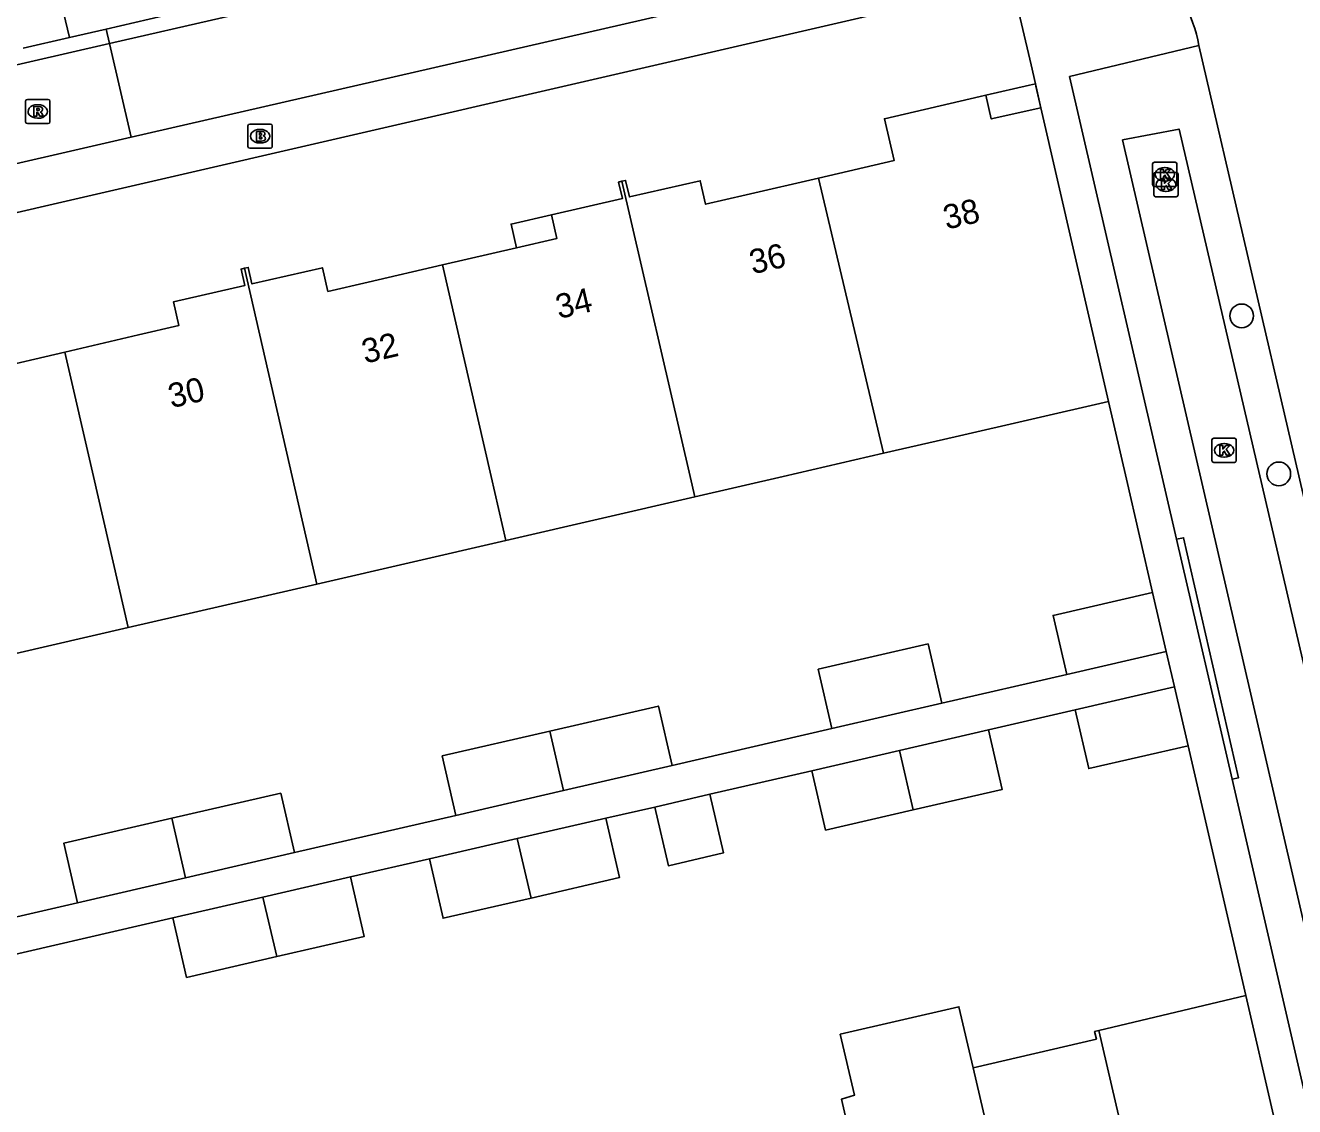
# Model space of a CAD drawing. Extents: x 156414 to 157775, y 382335 to 383765.
# Drawn here: x 156731 to 156783.4, y 383474 to 383518.6 of the extents above; entities that cross this region are included whole.
import ezdxf

# ---------------------------------------------------------------- set-up
doc = ezdxf.new("R2010")
doc.units = 0
for name, color, linetype in [('IMGEO_Boom', 7, 'Continuous'), ('IMGEO_Brandkraan', 7, 'Continuous'), ('IMGEO_Greppel_droge_sloot', 7, 'Continuous'), ('IMGEO_Haag', 7, 'Continuous'), ('IMGEO_Kolk', 7, 'Continuous'), ('IMGEO_Muur', 7, 'Continuous'), ('IMGEO_Pand', 7, 'Continuous'), ('IMGEO_Pand_nummerreeks', 7, 'Continuous'), ('IMGEO_Pand_overbouw', 7, 'Continuous'), ('IMGEO_Rijbaan_lokaal_gesloten', 7, 'Continuous'), ('IMGEO_Rijbaan_lokaal_open', 7, 'Continuous'), ('IMGEO_Rioolput', 7, 'Continuous'), ('IMGEO_Voetpad_open', 7, 'Continuous')]:
    doc.layers.add(name, color=color, linetype=linetype)

msp = doc.modelspace()

# ---------------------------------------------------------------- linework, layer by layer
at = {"layer": 'IMGEO_Boom'}
for centre in [(156781.179, 383506.623), (156782.708, 383500.102)]:
    msp.add_circle(centre, 0.489, dxfattribs=at)
at = {"layer": 'IMGEO_Brandkraan'}
for p, q in [((156740.179, 383513.612), (156740.179, 383514.464)), ((156740.254, 383514.538), (156741.106, 383514.538)), ((156740.667, 383514.318), (156740.692, 383514.318)), ((156741.18, 383514.464), (156741.18, 383513.612)), ((156741.106, 383513.538), (156740.254, 383513.538)), ((156740.69, 383513.758), (156740.665, 383513.758))]:
    msp.add_line(p, q, dxfattribs=at)
for points in [[(156740.179, 383513.612), (156740.179, 383514.464)], [(156740.254, 383514.538), (156741.106, 383514.538)], [(156741.18, 383514.464), (156741.18, 383513.612)], [(156740.527, 383514.238), (156740.527, 383513.838), (156740.74, 383513.838)], [(156740.758, 383514.238), (156740.527, 383514.238)], [(156740.706, 383514.157), (156740.652, 383514.157), (156740.652, 383514.081)], [(156740.652, 383514.081), (156740.705, 383514.081)], [(156740.714, 383514.005), (156740.652, 383514.005), (156740.652, 383513.924)], [(156740.652, 383513.924), (156740.714, 383513.924)], [(156741.106, 383513.538), (156740.254, 383513.538)]]:
    msp.add_lwpolyline(points, dxfattribs=at)
for centre, radius, start, end in [((156740.256, 383514.462), 0.0765, 91.552, 178.448), ((156740.256, 383514.462), 0.0765, 91.552, 178.448), ((156741.104, 383514.462), 0.0765, 1.552, 88.448), ((156741.104, 383514.462), 0.0765, 1.552, 88.448), ((156740.707, 383514.119), 0.0379, 267.8285, 90.9355), ((156740.715, 383513.964), 0.0404, 269.8759, 90.5077), ((156740.746, 383514.089), 0.251, 268.6676, 293.5347), ((156740.762, 383514.093), 0.145, 59.4692, 91.5367), ((156740.787, 383514.14), 0.0922, 285.5137, 58.1501), ((156740.792, 383513.948), 0.105, 301.3115, 78.989), ((156740.256, 383513.614), 0.0765, 181.552, 268.448), ((156740.256, 383513.614), 0.0765, 181.552, 268.448), ((156741.104, 383513.614), 0.0765, 271.552, 358.448), ((156741.104, 383513.614), 0.0765, 271.552, 358.448)]:
    msp.add_arc(centre, radius, start, end, dxfattribs=at)
for centre, major_axis, ratio, start_param, end_param in [((156740.666, 383514.038), (-0.387, 0.002), 0.722429, 4.712389, 7.853982), ((156740.691, 383514.038), (-0.39, 0.002), 0.717154, 1.570796, 4.712389)]:
    msp.add_ellipse(centre, major_axis=major_axis, ratio=ratio, start_param=start_param, end_param=end_param, dxfattribs=at)
at = {"layer": 'IMGEO_Greppel_droge_sloot'}
msp.add_lwpolyline([(156776.259, 383513.891), (156778.596, 383514.329), (156789.283, 383468.396), (156786.897, 383467.961), (156776.259, 383513.891)], dxfattribs=at)
at = {"layer": 'IMGEO_Haag'}
msp.add_lwpolyline([(156780.781, 383487.502), (156781.05, 383487.564), (156778.778, 383497.47), (156778.492, 383497.404)], dxfattribs=at)
at = {"layer": 'IMGEO_Kolk'}
for p, q in [((156777.505, 383512.041), (156777.505, 383512.893)), ((156777.58, 383512.967), (156778.432, 383512.967)), ((156777.993, 383512.747), (156778.018, 383512.747)), ((156778.506, 383512.893), (156778.506, 383512.041)), ((156777.553, 383511.616), (156777.553, 383512.468)), ((156777.628, 383512.542), (156778.48, 383512.542)), ((156778.041, 383512.322), (156778.066, 383512.322)), ((156778.554, 383512.468), (156778.554, 383511.616)), ((156778.432, 383511.967), (156777.58, 383511.967)), ((156778.016, 383512.187), (156777.991, 383512.187)), ((156778.064, 383511.762), (156778.039, 383511.762)), ((156778.48, 383511.542), (156777.628, 383511.542)), ((156779.953, 383500.652), (156779.953, 383501.504)), ((156780.028, 383501.578), (156780.88, 383501.578)), ((156780.441, 383501.358), (156780.466, 383501.358)), ((156780.954, 383501.504), (156780.954, 383500.652)), ((156780.464, 383500.798), (156780.439, 383500.798)), ((156780.88, 383500.578), (156780.028, 383500.578))]:
    msp.add_line(p, q, dxfattribs=at)
for points in [[(156777.505, 383512.041), (156777.505, 383512.893)], [(156777.58, 383512.967), (156778.432, 383512.967)], [(156778.506, 383512.893), (156778.506, 383512.041)], [(156777.553, 383511.616), (156777.553, 383512.468)], [(156777.628, 383512.542), (156778.48, 383512.542)], [(156777.826, 383512.667), (156777.949, 383512.667), (156777.949, 383512.516), (156778.079, 383512.667), (156778.243, 383512.667), (156778.097, 383512.516), (156778.25, 383512.267), (156778.098, 383512.267), (156778.013, 383512.431), (156777.949, 383512.364), (156777.949, 383512.267), (156777.826, 383512.267), (156777.826, 383512.667)], [(156777.874, 383512.242), (156777.997, 383512.242), (156777.997, 383512.091), (156778.127, 383512.242), (156778.291, 383512.242), (156778.145, 383512.091), (156778.298, 383511.842), (156778.146, 383511.842), (156778.061, 383512.006), (156777.997, 383511.939), (156777.997, 383511.842), (156777.874, 383511.842), (156777.874, 383512.242)], [(156778.554, 383512.468), (156778.554, 383511.616)], [(156778.432, 383511.967), (156777.58, 383511.967)], [(156778.48, 383511.542), (156777.628, 383511.542)], [(156779.953, 383500.652), (156779.953, 383501.504)], [(156780.028, 383501.578), (156780.88, 383501.578)], [(156780.274, 383501.278), (156780.397, 383501.278), (156780.397, 383501.127), (156780.527, 383501.278), (156780.691, 383501.278), (156780.545, 383501.127), (156780.698, 383500.878), (156780.546, 383500.878), (156780.461, 383501.042), (156780.397, 383500.975), (156780.397, 383500.878), (156780.274, 383500.878), (156780.274, 383501.278)], [(156780.954, 383501.504), (156780.954, 383500.652)], [(156780.88, 383500.578), (156780.028, 383500.578)]]:
    msp.add_lwpolyline(points, dxfattribs=at)
for centre, start, end in [((156777.582, 383512.891), 91.552, 178.448), ((156777.582, 383512.891), 91.552, 178.448), ((156778.43, 383512.891), 1.552, 88.448), ((156778.43, 383512.891), 1.552, 88.448), ((156777.63, 383512.466), 91.552, 178.448), ((156777.63, 383512.466), 91.552, 178.448), ((156778.478, 383512.466), 1.552, 88.448), ((156778.478, 383512.466), 1.552, 88.448), ((156777.582, 383512.043), 181.552, 268.448), ((156777.582, 383512.043), 181.552, 268.448), ((156778.43, 383512.043), 271.552, 358.448), ((156778.43, 383512.043), 271.552, 358.448), ((156777.63, 383511.618), 181.552, 268.448), ((156777.63, 383511.618), 181.552, 268.448), ((156778.478, 383511.618), 271.552, 358.448), ((156778.478, 383511.618), 271.552, 358.448), ((156780.03, 383501.502), 91.552, 178.448), ((156780.03, 383501.502), 91.552, 178.448), ((156780.878, 383501.502), 1.552, 88.448), ((156780.878, 383501.502), 1.552, 88.448), ((156780.03, 383500.654), 181.552, 268.448), ((156780.03, 383500.654), 181.552, 268.448), ((156780.878, 383500.654), 271.552, 358.448), ((156780.878, 383500.654), 271.552, 358.448)]:
    msp.add_arc(centre, 0.0765, start, end, dxfattribs=at)
for centre, major_axis, ratio, start_param, end_param in [((156777.992, 383512.467), (-0.387, 0.002), 0.722429, 4.712389, 7.853982), ((156778.017, 383512.467), (-0.39, 0.002), 0.717154, 1.570796, 4.712389), ((156778.04, 383512.042), (-0.387, 0.002), 0.722429, 4.712389, 7.853982), ((156778.065, 383512.042), (-0.39, 0.002), 0.717154, 1.570796, 4.712389), ((156780.44, 383501.078), (-0.387, 0.002), 0.722429, 4.712389, 7.853982), ((156780.465, 383501.078), (-0.39, 0.002), 0.717154, 1.570796, 4.712389)]:
    msp.add_ellipse(centre, major_axis=major_axis, ratio=ratio, start_param=start_param, end_param=end_param, dxfattribs=at)
at = {"layer": 'IMGEO_Muur'}
for points in [[(156775.683, 383503.097), (156776.425, 383499.88)], [(156776.425, 383499.88), (156777.502, 383495.214)], [(156778.971, 383488.884), (156781.345, 383478.575)]]:
    msp.add_lwpolyline(points, dxfattribs=at)
at = {"layer": 'IMGEO_Pand'}
for points in [[(156772.889, 383515.212), (156770.846, 383514.75), (156770.621, 383515.724), (156770.384, 383515.669), (156766.439, 383514.759), (156766.837, 383513.034), (156763.722, 383512.31)], [(156772.889, 383515.212), (156775.683, 383503.097)], [(156763.722, 383512.31), (156760.728, 383511.614), (156759.062, 383511.227), (156758.839, 383512.201), (156755.918, 383511.531), (156755.756, 383512.215), (156755.611, 383512.181)], [(156763.722, 383512.31), (156766.405, 383500.955)], [(156755.611, 383512.181), (156755.469, 383512.147), (156755.631, 383511.465), (156752.705, 383510.793), (156752.929, 383509.819), (156751.262, 383509.434), (156748.201, 383508.727)], [(156755.611, 383512.181), (156758.417, 383499.999), (156758.611, 383499.155)], [(156740.031, 383508.588), (156739.896, 383508.557), (156740.052, 383507.877), (156737.102, 383507.201), (156737.326, 383506.226), (156735.661, 383505.836), (156732.625, 383505.126)], [(156740.031, 383508.588), (156740.189, 383508.624), (156740.345, 383507.944), (156743.252, 383508.61), (156743.475, 383507.635), (156745.141, 383508.02), (156748.201, 383508.727)], [(156743.026, 383495.558), (156742.005, 383499.999), (156740.031, 383508.588)], [(156748.201, 383508.727), (156750.21, 383499.999), (156750.819, 383497.357)], [(156732.625, 383505.126), (156729.545, 383504.405), (156727.88, 383504.015), (156727.654, 383504.989), (156724.719, 383504.306), (156724.561, 383504.986), (156724.446, 383504.959)], [(156735.235, 383493.759), (156733.801, 383499.999), (156732.625, 383505.126)], [(156775.683, 383503.097), (156769.355, 383501.636), (156766.405, 383500.955)], [(156766.405, 383500.955), (156762.266, 383499.999), (156758.611, 383499.155)], [(156758.611, 383499.155), (156750.819, 383497.357)], [(156750.819, 383497.357), (156743.026, 383495.558)], [(156743.026, 383495.558), (156735.235, 383493.759)], [(156773.96, 383491.832), (156773.399, 383494.266), (156777.502, 383495.214)], [(156777.502, 383495.214), (156778.063, 383492.776)], [(156735.235, 383493.759), (156727.442, 383491.96)], [(156764.275, 383489.591), (156763.708, 383492.045), (156768.238, 383493.09), (156768.804, 383490.636)], [(156778.063, 383492.776), (156773.96, 383491.832)], [(156774.31, 383490.371), (156778.413, 383491.314)], [(156778.413, 383491.314), (156778.971, 383488.884)], [(156752.632, 383489.49), (156757.114, 383490.524), (156757.68, 383488.069)], [(156768.804, 383490.636), (156764.275, 383489.591)], [(156778.971, 383488.884), (156774.87, 383487.941), (156774.31, 383490.371)], [(156748.758, 383486.011), (156748.192, 383488.465), (156752.632, 383489.49)], [(156752.632, 383489.49), (156753.198, 383487.035)], [(156767.055, 383488.69), (156770.738, 383489.539)], [(156770.738, 383489.539), (156771.303, 383487.084), (156767.625, 383486.237)], [(156763.443, 383487.857), (156767.055, 383488.69)], [(156767.055, 383488.69), (156767.625, 383486.237)], [(156757.68, 383488.069), (156753.198, 383487.035)], [(156767.625, 383486.237), (156764.008, 383485.403), (156763.443, 383487.857)], [(156737.043, 383485.893), (156741.529, 383486.928), (156742.096, 383484.474)], [(156753.198, 383487.035), (156748.758, 383486.011)], [(156759.242, 383486.881), (156759.799, 383484.462), (156757.525, 383483.937), (156756.967, 383486.356)], [(156759.242, 383486.881), (156756.967, 383486.356)], [(156733.144, 383482.408), (156732.578, 383484.863), (156737.043, 383485.893)], [(156737.043, 383485.893), (156737.607, 383483.438)], [(156751.289, 383485.055), (156754.94, 383485.897)], [(156754.94, 383485.897), (156755.506, 383483.443), (156751.859, 383482.602)], [(156747.665, 383484.22), (156751.289, 383485.055)], [(156751.859, 383482.602), (156751.289, 383485.055)], [(156742.096, 383484.474), (156737.607, 383483.438)], [(156751.859, 383482.602), (156748.23, 383481.766), (156747.665, 383484.22)], [(156737.607, 383483.438), (156733.144, 383482.408)], [(156740.799, 383482.638), (156744.412, 383483.47)], [(156744.412, 383483.47), (156744.977, 383481.016), (156741.365, 383480.183)], [(156737.078, 383481.78), (156740.799, 383482.638)], [(156741.365, 383480.183), (156740.799, 383482.638)], [(156741.365, 383480.183), (156737.644, 383479.325), (156737.078, 383481.78)], [(156775.28, 383477.136), (156781.345, 383478.575)], [(156781.345, 383478.575), (156783.628, 383468.67)], [(156772.122, 383466.899), (156770.298, 383466.481), (156770.525, 383465.506), (156770.293, 383465.452), (156766.911, 383464.667), (156764.984, 383472.928), (156764.664, 383474.302), (156765.202, 383474.466), (156764.615, 383476.98), (156769.514, 383478.113), (156770.099, 383475.599)], [(156770.099, 383475.599), (156775.185, 383476.775), (156775.111, 383477.096), (156775.28, 383477.136)], [(156775.28, 383477.136), (156777.804, 383466.291)], [(156772.122, 383466.899), (156770.099, 383475.599)]]:
    msp.add_lwpolyline(points, dxfattribs=at)
at = {"layer": 'IMGEO_Pand_overbouw'}
for points in [[(156772.889, 383515.212), (156772.687, 383516.102), (156772.666, 383516.196), (156772.422, 383516.14), (156770.621, 383515.724), (156770.846, 383514.75)], [(156752.705, 383510.793), (156751.038, 383510.411), (156751.262, 383509.434), (156752.929, 383509.819)]]:
    msp.add_lwpolyline(points, close=True, dxfattribs=at)
at = {"layer": 'IMGEO_Rijbaan_lokaal_gesloten'}
for points in [[(156772.266, 383526.586), (156748.535, 383521.1), (156734.468, 383517.866)], [(156735.362, 383513.992), (156771.262, 383522.255)], [(156734.468, 383517.866), (156719.932, 383514.525), (156697.933, 383509.409), (156662.761, 383501.345), (156657.024, 383500), (156647.469, 383497.759)], [(156734.468, 383517.866), (156735.362, 383513.992)], [(156779.416, 383517.781), (156791.37, 383466.279)], [(156735.362, 383513.992), (156720.615, 383510.598), (156697.342, 383505.193), (156674.811, 383500), (156640.335, 383492.053)]]:
    msp.add_lwpolyline(points, dxfattribs=at)
msp.add_arc((156773.489, 383516.675), 6.029, 10.5661, 28.79, dxfattribs=at)
at = {"layer": 'IMGEO_Rijbaan_lokaal_open'}
for points in [[(156734.332, 383518.455), (156737.883, 383519.274)], [(156730.908, 383517.665), (156732.813, 383518.105)], [(156732.813, 383518.105), (156734.332, 383518.455)], [(156734.332, 383518.455), (156734.468, 383517.866)]]:
    msp.add_lwpolyline(points, dxfattribs=at)
at = {"layer": 'IMGEO_Rioolput'}
for p, q in [((156731.005, 383514.632), (156731.005, 383515.484)), ((156731.08, 383515.558), (156731.932, 383515.558)), ((156732.006, 383515.484), (156732.006, 383514.632)), ((156731.493, 383515.338), (156731.518, 383515.338)), ((156731.932, 383514.558), (156731.08, 383514.558)), ((156731.516, 383514.778), (156731.491, 383514.778))]:
    msp.add_line(p, q, dxfattribs=at)
for points in [[(156731.005, 383514.632), (156731.005, 383515.484)], [(156731.08, 383515.558), (156731.932, 383515.558)], [(156732.006, 383515.484), (156732.006, 383514.632)], [(156731.594, 383515.256), (156731.342, 383515.258), (156731.342, 383514.858)], [(156731.342, 383514.858), (156731.466, 383514.858), (156731.466, 383515.02), (156731.477, 383515.02)], [(156731.52, 383515.177), (156731.466, 383515.177), (156731.466, 383515.096)], [(156731.466, 383515.096), (156731.518, 383515.096)], [(156731.524, 383514.991), (156731.595, 383514.858), (156731.735, 383514.858), (156731.67, 383514.984)], [(156731.932, 383514.558), (156731.08, 383514.558)]]:
    msp.add_lwpolyline(points, dxfattribs=at)
for centre, radius, start, end in [((156731.082, 383515.482), 0.0765, 91.552, 178.448), ((156731.082, 383515.482), 0.0765, 91.552, 178.448), ((156731.93, 383515.482), 0.0765, 1.552, 88.448), ((156731.93, 383515.482), 0.0765, 1.552, 88.448), ((156731.476, 383514.967), 0.0533, 26.0293, 88.6989), ((156731.502, 383515.285), 0.19, 274.7715, 282.9687), ((156731.526, 383515.081), 0.0964, 77.0061, 93.1865), ((156731.54, 383515.138), 0.0378, 276.6634, 79.6772), ((156731.593, 383515.146), 0.109, 350.3612, 89.416), ((156731.591, 383515.146), 0.112, 277.5842, 350.9817), ((156731.575, 383514.931), 0.108, 29.5134, 73.7905), ((156731.082, 383514.634), 0.0765, 181.552, 268.448), ((156731.082, 383514.634), 0.0765, 181.552, 268.448), ((156731.93, 383514.634), 0.0765, 271.552, 358.448), ((156731.93, 383514.634), 0.0765, 271.552, 358.448)]:
    msp.add_arc(centre, radius, start, end, dxfattribs=at)
for centre, major_axis, ratio, start_param, end_param in [((156731.492, 383515.058), (-0.387, 0.002), 0.722429, 4.712389, 7.853982), ((156731.517, 383515.058), (-0.39, 0.002), 0.717154, 1.570796, 4.712389)]:
    msp.add_ellipse(centre, major_axis=major_axis, ratio=ratio, start_param=start_param, end_param=end_param, dxfattribs=at)
at = {"layer": 'IMGEO_Voetpad_open'}
for points in [[(156732.813, 383518.105), (156731.778, 383522.426), (156736.881, 383523.606), (156737.883, 383519.274)], [(156699.907, 383503.798), (156771.694, 383520.38)], [(156771.694, 383520.38), (156772.488, 383516.986), (156772.666, 383516.196), (156772.889, 383515.212)], [(156778.492, 383497.404), (156774.078, 383516.495), (156779.416, 383517.781)], [(156775.683, 383503.097), (156776.425, 383499.88), (156777.502, 383495.214)], [(156780.781, 383487.502), (156778.492, 383497.404)], [(156778.413, 383491.314), (156778.063, 383492.776)], [(156773.96, 383491.832), (156768.804, 383490.636)], [(156774.31, 383490.371), (156770.738, 383489.539)], [(156764.275, 383489.591), (156757.68, 383488.069)], [(156781.345, 383478.575), (156778.971, 383488.884)], [(156763.443, 383487.857), (156759.242, 383486.881)], [(156790.787, 383466.138), (156785.988, 383464.978), (156780.781, 383487.502)], [(156756.967, 383486.356), (156754.94, 383485.897)], [(156748.758, 383486.011), (156742.096, 383484.474)], [(156747.665, 383484.22), (156744.412, 383483.47)], [(156733.144, 383482.408), (156726.511, 383480.878)], [(156737.078, 383481.78), (156728.634, 383479.833)]]:
    msp.add_lwpolyline(points, dxfattribs=at)

# ---------------------------------------------------------------- texts
at = {"layer": 'IMGEO_Pand_nummerreeks'}
for s, p in [('38', (156768.995, 383510.178)), ('36', (156760.997, 383508.335)), ('34', (156753.003, 383506.493)), ('32', (156745.005, 383504.65)), ('30', (156737.017, 383502.811))]:
    msp.add_text(s, height=1, rotation=12.9743, dxfattribs=at).set_placement(p)

doc.saveas('drawing.dxf')
